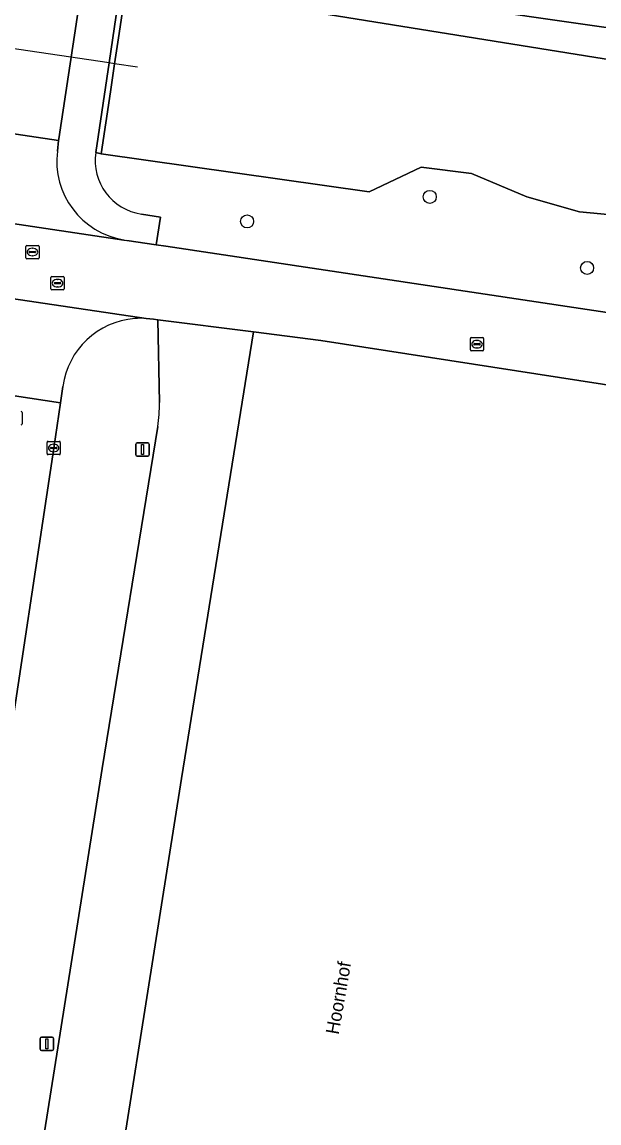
# Model space of a CAD drawing. Extents: x 164148 to 165261, y 382513 to 383432.
# Drawn here: x 164385.6 to 164429, y 382801.4 to 382884.2 of the extents above; entities that cross this region are included whole.
import ezdxf

# ---------------------------------------------------------------- set-up
doc = ezdxf.new("R2010")
doc.units = 0
for name, color, linetype in [('IMGEO_Boom', 7, 'Continuous'), ('IMGEO_Duiker', 7, 'Continuous'), ('IMGEO_Erf', 7, 'Continuous'), ('IMGEO_Greppel_droge_sloot', 7, 'Continuous'), ('IMGEO_Groenvoorziening', 7, 'Continuous'), ('IMGEO_Kolk', 7, 'Continuous'), ('IMGEO_Lichtmast', 7, 'Continuous'), ('IMGEO_Muur', 7, 'Continuous'), ('IMGEO_Openbare_ruimte_label', 7, 'Continuous'), ('IMGEO_Rijbaan_lokaal_gesloten', 7, 'Continuous'), ('IMGEO_Rijbaan_lokaal_open', 7, 'Continuous'), ('IMGEO_Rioolput', 7, 'Continuous'), ('IMGEO_Voetpad_open', 7, 'Continuous')]:
    doc.layers.add(name, color=color, linetype=linetype)

msp = doc.modelspace()

# ---------------------------------------------------------------- linework, layer by layer
at = {"layer": 'IMGEO_Boom'}
for centre in [(164416.257, 382871.056), (164402.513, 382869.206), (164428.097, 382865.704)]:
    msp.add_circle(centre, 0.489, dxfattribs=at)
at = {"layer": 'IMGEO_Duiker'}
msp.add_lwpolyline([(164394.254, 382880.819), (164392.537, 382881.072), (164392.122, 382881.133), (164381.579, 382882.687), (164381.166, 382882.748), (164379.407, 382883.007)], dxfattribs=at)
at = {"layer": 'IMGEO_Erf'}
msp.add_lwpolyline([(164455.128, 382958.161), (164406.562, 382965.305), (164395.217, 382888.733), (164443.704, 382881.759), (164444.09, 382883.266), (164444.484, 382885.938)], close=True, dxfattribs=at)
at = {"layer": 'IMGEO_Greppel_droge_sloot'}
msp.add_lwpolyline([(164454.029, 382876.231), (164454.208, 382877.446), (164393.453, 382887.242), (164392.873, 382883.338), (164392.537, 382881.072), (164392.221, 382878.949), (164391.531, 382874.303), (164411.688, 382871.437), (164415.6, 382873.282), (164419.403, 382872.824), (164423.556, 382871.056), (164427.516, 382869.938), (164439.261, 382868.818), (164452.636, 382866.765), (164453.217, 382870.713), (164453.522, 382872.784), (164453.798, 382874.661)], close=True, dxfattribs=at)
at = {"layer": 'IMGEO_Groenvoorziening'}
msp.add_lwpolyline([(164451.569, 382884.785), (164451.464, 382884.909), (164444.484, 382885.938), (164444.09, 382883.266), (164443.704, 382881.759), (164395.217, 382888.733), (164395.078, 382887.796), (164393.114, 382888.054), (164393.036, 382887.297), (164393.453, 382887.242), (164454.208, 382877.446), (164454.421, 382878.893), (164454.841, 382878.829), (164455.158, 382880.563)], close=True, dxfattribs=at)
for points in [[(164391.531, 382874.303), (164391.121, 382874.384)], [(164452.95, 382865.891), (164452.517, 382865.958), (164452.636, 382866.765), (164439.261, 382868.818), (164427.516, 382869.938), (164423.556, 382871.056), (164419.403, 382872.824), (164415.6, 382873.282), (164411.688, 382871.437), (164391.531, 382874.303)], [(164394.559, 382869.76), (164395.998, 382869.539), (164395.677, 382867.443), (164396.404, 382867.334), (164443.459, 382860.284), (164443.914, 382860.221), (164444.167, 382861.929), (164444.22, 382862.289), (164445.867, 382862.058), (164447.854, 382861.836)], [(164395.912, 382855.593), (164395.789, 382861.801), (164395.466, 382861.842), (164394.925, 382861.905)], [(164604.586, 382830.457), (164582.41, 382833.88), (164500.334, 382846.167), (164456.924, 382852.665), (164408.057, 382860.247), (164402.983, 382860.898), (164397.573, 382827.291), (164390.779, 382784.365), (164387.209, 382761.399), (164383.845, 382738.669), (164378.996, 382706.807)], [(164388.653, 382856.791), (164388.469, 382855.564), (164387.957, 382852.16), (164384.178, 382827.011), (164381.905, 382811.932), (164379.997, 382799.194), (164379.527, 382795.989), (164377.081, 382779.734), (164374.497, 382762.461), (164372.688, 382750.223), (164377.348, 382749.559)], [(164391.596, 382828.04), (164395.784, 382853.789)], [(164379.571, 382751.034), (164384.684, 382784.433), (164391.596, 382828.04)]]:
    msp.add_lwpolyline(points, dxfattribs=at)
for centre, radius, start, end in [((164395.16, 382873.797), 4.081, 171.72413, 261.53836), ((164394.516, 382856.003), 5.916, 94.43027, 172.3451), ((164394.519, 382856.052), 5.867, 86.03233, 94.49696), ((164385.948, 382855.393), 9.966, 350.73553, 1.14741)]:
    msp.add_arc(centre, radius, start, end, dxfattribs=at)
at = {"layer": 'IMGEO_Kolk'}
for p, q in [((164387.531, 382852.66), (164388.383, 382852.66)), ((164387.456, 382851.734), (164387.456, 382852.586)), ((164387.715, 382852.154), (164387.715, 382852.166)), ((164388.153, 382852.117), (164387.755, 382852.117)), ((164387.758, 382852.203), (164388.156, 382852.203)), ((164387.967, 382851.88), (164387.942, 382851.88)), ((164387.944, 382852.44), (164387.969, 382852.44)), ((164388.199, 382852.166), (164388.199, 382852.154)), ((164388.457, 382852.586), (164388.457, 382851.734)), ((164388.383, 382851.66), (164387.531, 382851.66))]:
    msp.add_line(p, q, dxfattribs=at)
for points in [[(164387.531, 382852.66), (164388.383, 382852.66)], [(164387.456, 382851.734), (164387.456, 382852.586)], [(164388.457, 382852.586), (164388.457, 382851.734)], [(164388.383, 382851.66), (164387.531, 382851.66)]]:
    msp.add_lwpolyline(points, dxfattribs=at)
for centre, radius, start, end in [((164387.533, 382852.584), 0.0765, 91.55205, 178.44795), ((164387.533, 382852.584), 0.0765, 91.55205, 178.44795), ((164388.381, 382852.584), 0.0765, 1.55205, 88.44795), ((164388.381, 382852.584), 0.0765, 1.55205, 88.44795), ((164387.755, 382852.163), 0.0403, 85.87752, 175.75265), ((164387.752, 382852.153), 0.0366, 178.93798, 274.71019), ((164388.156, 382852.16), 0.043, 264.86636, 352.45326), ((164388.16, 382852.165), 0.0386, 1.73085, 96.63898), ((164387.533, 382851.736), 0.0765, 181.55205, 268.44795), ((164387.533, 382851.736), 0.0765, 181.55205, 268.44795), ((164388.381, 382851.736), 0.0765, 271.55205, 358.44795), ((164388.381, 382851.736), 0.0765, 271.55205, 358.44795)]:
    msp.add_arc(centre, radius, start, end, dxfattribs=at)
for centre, major_axis, ratio, start_param, end_param in [((164387.943, 382852.16), (-0.387, 0.002), 0.722429, 4.712389, 7.853982), ((164387.968, 382852.16), (-0.39, 0.002), 0.717154, 1.570796, 4.712389)]:
    msp.add_ellipse(centre, major_axis=major_axis, ratio=ratio, start_param=start_param, end_param=end_param, dxfattribs=at)
at = {"layer": 'IMGEO_Lichtmast'}
for p, q in [((164394.146, 382851.639), (164394.146, 382852.439)), ((164394.146, 382852.439), (164394.146, 382851.639)), ((164394.246, 382852.539), (164395.036, 382852.539)), ((164395.036, 382852.539), (164394.246, 382852.539)), ((164395.136, 382852.439), (164395.136, 382851.639)), ((164395.136, 382851.639), (164395.136, 382852.439)), ((164395.036, 382851.539), (164394.246, 382851.539)), ((164394.246, 382851.539), (164395.036, 382851.539)), ((164386.948, 382806.928), (164386.948, 382807.728)), ((164386.948, 382807.728), (164386.948, 382806.928)), ((164387.048, 382807.828), (164387.838, 382807.828)), ((164387.838, 382807.828), (164387.048, 382807.828)), ((164387.938, 382807.728), (164387.938, 382806.928)), ((164387.938, 382806.928), (164387.938, 382807.728)), ((164387.838, 382806.828), (164387.048, 382806.828)), ((164387.048, 382806.828), (164387.838, 382806.828))]:
    msp.add_line(p, q, dxfattribs=at)
for points in [[(164394.566, 382852.414), (164394.716, 382852.414), (164394.716, 382851.664), (164394.566, 382851.664), (164394.566, 382852.414)], [(164387.368, 382807.703), (164387.518, 382807.703), (164387.518, 382806.953), (164387.368, 382806.953), (164387.368, 382807.703)]]:
    msp.add_lwpolyline(points, dxfattribs=at)
for centre, start, end in [((164394.246, 382852.439), 90, 180), ((164394.246, 382852.439), 90, 180), ((164395.036, 382852.439), 0, 90), ((164395.036, 382852.439), 360, 90), ((164394.246, 382851.639), 180, 270), ((164394.246, 382851.639), 180, 270), ((164395.036, 382851.639), 270, 0), ((164395.036, 382851.639), 270, 0), ((164387.048, 382807.728), 90, 180), ((164387.048, 382807.728), 90, 180), ((164387.838, 382807.728), 0, 90), ((164387.838, 382807.728), 360, 90), ((164387.048, 382806.928), 180, 270), ((164387.048, 382806.928), 180, 270), ((164387.838, 382806.928), 270, 0), ((164387.838, 382806.928), 270, 0)]:
    msp.add_arc(centre, 0.1, start, end, dxfattribs=at)
at = {"layer": 'IMGEO_Muur'}
msp.add_lwpolyline([(164392.537, 382881.072), (164392.873, 382883.338), (164393.453, 382887.242), (164393.036, 382887.297), (164392.122, 382881.133), (164391.121, 382874.384), (164391.531, 382874.303), (164392.221, 382878.949)], close=True, dxfattribs=at)
at = {"layer": 'IMGEO_Rijbaan_lokaal_gesloten'}
for points in [[(164393.245, 382867.809), (164376.772, 382870.263), (164376.742, 382870.267), (164376.712, 382870.272), (164374.595, 382870.591), (164373.766, 382870.716), (164336.455, 382876.299)], [(164601.872, 382836.441), (164580.335, 382839.876), (164577.371, 382840.307), (164541.34, 382845.725), (164540.462, 382845.846), (164539.367, 382845.996), (164539.338, 382846), (164539.309, 382846.004), (164522.349, 382848.352), (164521.046, 382848.53), (164520.361, 382848.623), (164501.188, 382851.646), (164471.939, 382855.982), (164471.335, 382856.066), (164469.168, 382856.367), (164446.231, 382859.897), (164443.914, 382860.221), (164443.459, 382860.284), (164396.404, 382867.334), (164395.677, 382867.443), (164393.451, 382867.778)], [(164380.862, 382863.974), (164394.925, 382861.905), (164395.466, 382861.842), (164395.789, 382861.801), (164402.983, 382860.898), (164408.057, 382860.247), (164456.924, 382852.665), (164500.334, 382846.167), (164582.41, 382833.88), (164604.586, 382830.457)]]:
    msp.add_lwpolyline(points, dxfattribs=at)
msp.add_arc((164393.892, 382871.409), 3.658, 259.81028, 263.07379, dxfattribs=at)
at = {"layer": 'IMGEO_Rijbaan_lokaal_open'}
for points in [[(164400.876, 382959.355), (164401.178, 382961.379), (164396.236, 382962.229), (164391.231, 382928.476), (164390.809, 382925.629), (164389.611, 382917.573), (164389.603, 382917.523), (164385.388, 382889.174), (164385.323, 382888.74), (164383.455, 382876.131), (164383.436, 382876.014), (164388.332, 382875.297), (164388.347, 382875.416), (164390.241, 382888.06), (164390.296, 382888.433), (164395.748, 382925.028)], [(164377.081, 382779.734), (164379.527, 382795.989), (164379.997, 382799.194), (164381.905, 382811.932), (164384.178, 382827.011), (164387.957, 382852.16), (164388.469, 382855.564), (164385.018, 382856.097), (164382.377, 382838.563), (164382.368, 382838.422), (164382.245, 382837.606), (164381.703, 382834.004), (164377.452, 382805.647), (164369.459, 382752.322), (164369.209, 382750.719), (164372.688, 382750.223), (164374.497, 382762.461)]]:
    msp.add_lwpolyline(points, close=True, dxfattribs=at)
for points in [[(164388.332, 382875.297), (164383.436, 382876.014), (164383.309, 382875.221)], [(164388.233, 382874.497), (164388.332, 382875.297)], [(164376.772, 382870.263), (164393.245, 382867.809)], [(164394.925, 382861.905), (164380.862, 382863.974)], [(164390.779, 382784.365), (164397.573, 382827.291), (164402.983, 382860.898), (164395.789, 382861.801), (164395.912, 382855.593)], [(164384.953, 382856.107), (164385.018, 382856.097), (164388.469, 382855.564), (164388.653, 382856.791)], [(164395.784, 382853.789), (164391.596, 382828.04), (164384.684, 382784.433), (164379.571, 382751.034), (164376.942, 382733.935), (164374.489, 382717.772), (164373.096, 382708.107), (164373.009, 382707.505)]]:
    msp.add_lwpolyline(points, dxfattribs=at)
for centre, radius, start, end in [((164394.239, 382873.776), 6.049, 173.15093, 260.54499), ((164394.516, 382856.003), 5.916, 94.43027, 172.3451), ((164394.519, 382856.052), 5.867, 86.03233, 94.49696), ((164385.948, 382855.393), 9.966, 350.73553, 1.14741)]:
    msp.add_arc(centre, radius, start, end, dxfattribs=at)
at = {"layer": 'IMGEO_Rioolput'}
for p, q in [((164385.854, 382866.478), (164385.854, 382867.33)), ((164385.929, 382867.404), (164386.781, 382867.404)), ((164386.113, 382866.898), (164386.113, 382866.91)), ((164386.551, 382866.861), (164386.153, 382866.861)), ((164386.156, 382866.947), (164386.554, 382866.947)), ((164386.342, 382867.184), (164386.367, 382867.184)), ((164386.597, 382866.91), (164386.597, 382866.898)), ((164386.855, 382867.33), (164386.855, 382866.478)), ((164386.781, 382866.404), (164385.929, 382866.404)), ((164386.365, 382866.624), (164386.34, 382866.624)), ((164387.754, 382864.135), (164387.754, 382864.987)), ((164387.829, 382865.061), (164388.681, 382865.061)), ((164388.013, 382864.555), (164388.013, 382864.567)), ((164388.451, 382864.518), (164388.053, 382864.518)), ((164388.056, 382864.604), (164388.454, 382864.604)), ((164388.265, 382864.281), (164388.24, 382864.281)), ((164388.242, 382864.841), (164388.267, 382864.841)), ((164388.497, 382864.567), (164388.497, 382864.555)), ((164388.755, 382864.987), (164388.755, 382864.135)), ((164388.681, 382864.061), (164387.829, 382864.061)), ((164419.309, 382859.542), (164419.309, 382860.394)), ((164419.384, 382860.468), (164420.236, 382860.468)), ((164419.797, 382860.248), (164419.822, 382860.248)), ((164420.31, 382860.394), (164420.31, 382859.542)), ((164420.236, 382859.468), (164419.384, 382859.468)), ((164419.568, 382859.962), (164419.568, 382859.974)), ((164420.006, 382859.925), (164419.608, 382859.925)), ((164419.611, 382860.011), (164420.009, 382860.011)), ((164419.82, 382859.688), (164419.795, 382859.688)), ((164420.052, 382859.974), (164420.052, 382859.962)), ((164385.575, 382854.833), (164385.575, 382853.981))]:
    msp.add_line(p, q, dxfattribs=at)
for points in [[(164385.854, 382866.478), (164385.854, 382867.33)], [(164385.929, 382867.404), (164386.781, 382867.404)], [(164386.855, 382867.33), (164386.855, 382866.478)], [(164386.781, 382866.404), (164385.929, 382866.404)], [(164387.754, 382864.135), (164387.754, 382864.987)], [(164387.829, 382865.061), (164388.681, 382865.061)], [(164388.755, 382864.987), (164388.755, 382864.135)], [(164388.681, 382864.061), (164387.829, 382864.061)], [(164419.309, 382859.542), (164419.309, 382860.394)], [(164419.384, 382860.468), (164420.236, 382860.468)], [(164420.31, 382860.394), (164420.31, 382859.542)], [(164420.236, 382859.468), (164419.384, 382859.468)], [(164385.575, 382854.833), (164385.575, 382853.981)]]:
    msp.add_lwpolyline(points, dxfattribs=at)
for centre, radius, start, end in [((164385.931, 382867.328), 0.0765, 91.55205, 178.44795), ((164385.931, 382867.328), 0.0765, 91.55205, 178.44795), ((164386.153, 382866.907), 0.0403, 85.87752, 175.75265), ((164386.15, 382866.897), 0.0366, 178.93798, 274.71019), ((164386.554, 382866.904), 0.043, 264.86636, 352.45326), ((164386.558, 382866.909), 0.0386, 1.73085, 96.63898), ((164386.779, 382867.328), 0.0765, 1.55205, 88.44795), ((164386.779, 382867.328), 0.0765, 1.55205, 88.44795), ((164385.931, 382866.48), 0.0765, 181.55205, 268.44795), ((164385.931, 382866.48), 0.0765, 181.55205, 268.44795), ((164386.779, 382866.48), 0.0765, 271.55205, 358.44795), ((164386.779, 382866.48), 0.0765, 271.55205, 358.44795), ((164387.831, 382864.985), 0.0765, 91.55205, 178.44795), ((164387.831, 382864.985), 0.0765, 91.55205, 178.44795), ((164388.053, 382864.564), 0.0403, 85.87752, 175.75265), ((164388.05, 382864.554), 0.0366, 178.93798, 274.71019), ((164388.454, 382864.561), 0.043, 264.86636, 352.45326), ((164388.458, 382864.566), 0.0386, 1.73085, 96.63898), ((164388.679, 382864.985), 0.0765, 1.55205, 88.44795), ((164388.679, 382864.985), 0.0765, 1.55205, 88.44795), ((164387.831, 382864.137), 0.0765, 181.55205, 268.44795), ((164387.831, 382864.137), 0.0765, 181.55205, 268.44795), ((164388.679, 382864.137), 0.0765, 271.55205, 358.44795), ((164388.679, 382864.137), 0.0765, 271.55205, 358.44795), ((164419.386, 382860.392), 0.0765, 91.55205, 178.44795), ((164419.386, 382860.392), 0.0765, 91.55205, 178.44795), ((164420.234, 382860.392), 0.0765, 1.55205, 88.44795), ((164420.234, 382860.392), 0.0765, 1.55205, 88.44795), ((164419.386, 382859.544), 0.0765, 181.55205, 268.44795), ((164419.386, 382859.544), 0.0765, 181.55205, 268.44795), ((164419.608, 382859.971), 0.0403, 85.87752, 175.75265), ((164419.605, 382859.961), 0.0366, 178.93798, 274.71019), ((164420.009, 382859.968), 0.043, 264.86636, 352.45326), ((164420.013, 382859.973), 0.0386, 1.73085, 96.63898), ((164420.234, 382859.544), 0.0765, 271.55205, 358.44795), ((164420.234, 382859.544), 0.0765, 271.55205, 358.44795), ((164385.499, 382854.831), 0.0765, 1.55205, 88.44795), ((164385.499, 382854.831), 0.0765, 1.55205, 88.44795), ((164385.499, 382853.983), 0.0765, 271.55205, 358.44795), ((164385.499, 382853.983), 0.0765, 271.55205, 358.44795)]:
    msp.add_arc(centre, radius, start, end, dxfattribs=at)
for centre, major_axis, ratio, start_param, end_param in [((164386.341, 382866.904), (-0.387, 0.002), 0.722429, 4.712389, 7.853982), ((164386.366, 382866.904), (-0.39, 0.002), 0.717154, 1.570796, 4.712389), ((164388.241, 382864.561), (-0.387, 0.002), 0.722429, 4.712389, 7.853982), ((164388.266, 382864.561), (-0.39, 0.002), 0.717154, 1.570796, 4.712389), ((164419.796, 382859.968), (-0.387, 0.002), 0.722429, 4.712389, 7.853982), ((164419.821, 382859.968), (-0.39, 0.002), 0.717154, 1.570796, 4.712389)]:
    msp.add_ellipse(centre, major_axis=major_axis, ratio=ratio, start_param=start_param, end_param=end_param, dxfattribs=at)
at = {"layer": 'IMGEO_Voetpad_open'}
for points in [[(164391.121, 382874.384), (164392.122, 382881.133), (164393.036, 382887.297), (164393.114, 382888.054), (164395.078, 382887.796), (164395.217, 382888.733), (164406.562, 382965.305)], [(164390.296, 382888.433), (164390.241, 382888.06), (164388.347, 382875.416), (164388.332, 382875.297), (164388.233, 382874.497)], [(164393.451, 382867.778), (164395.677, 382867.443), (164395.998, 382869.539), (164394.559, 382869.76)]]:
    msp.add_lwpolyline(points, dxfattribs=at)
for centre, radius, start, end in [((164394.239, 382873.776), 6.049, 173.15093, 260.54499), ((164395.16, 382873.797), 4.081, 171.72413, 261.53836), ((164393.892, 382871.409), 3.658, 259.81028, 263.07379)]:
    msp.add_arc(centre, radius, start, end, dxfattribs=at)

# ---------------------------------------------------------------- texts
at = {"layer": 'IMGEO_Openbare_ruimte_label'}
msp.add_text('Hoornhof', height=1, rotation=80.09492, dxfattribs=at).set_placement((164409.396, 382807.988))

doc.saveas('drawing.dxf')
